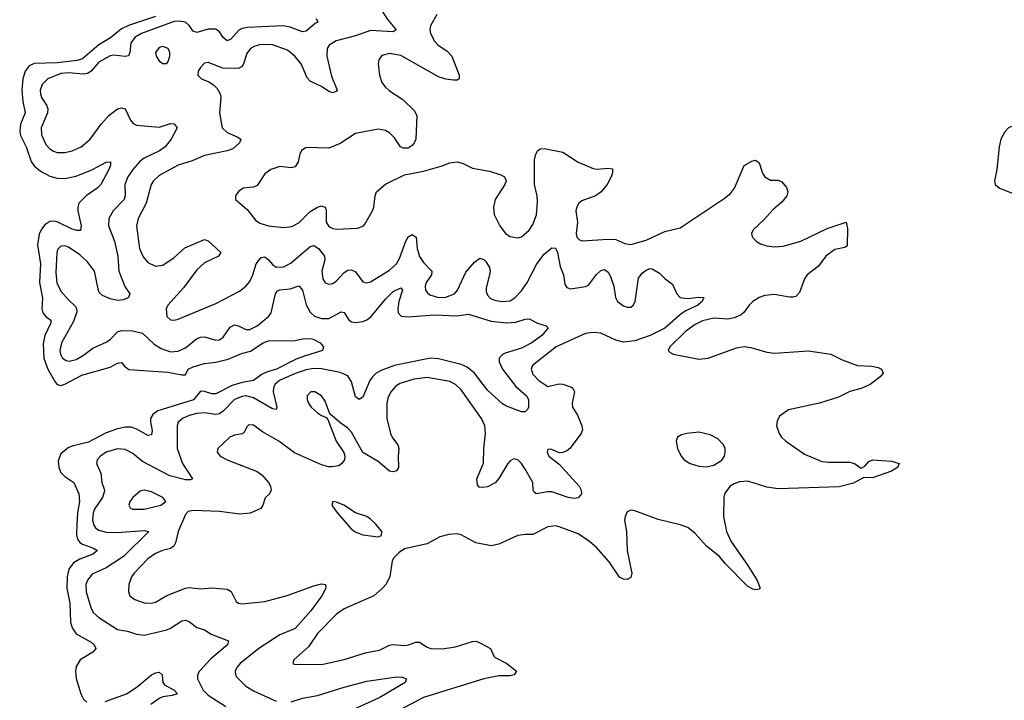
# Model space of a CAD drawing. Header units: inches. Extents: x 1449094 to 1618372, y 389908 to 534307.
# Tile 435 of 494: x 1590511 to 1595728, y 485375 to 488983. Entities that reach past the tile are written whole.
import ezdxf

# ---------------------------------------------------------------- set-up
doc = ezdxf.new("R2010")
doc.units = ezdxf.units.IN
doc.header["$MEASUREMENT"] = 0
doc.layers.add('B5498', color=7, linetype='Continuous')

msp = doc.modelspace()

# ---------------------------------------------------------------- linework, layer by layer
at = {"layer": 'B5498', "color": 5}
for points, elevation in [([(1592418.3, 489050), (1592461.9, 488981.9), (1592506.4, 488930), (1592490, 488919.1), (1592370, 488925.3), (1592290, 488898.1), (1592188.9, 488871.1), (1592151.6, 488848.4), (1592140.2, 488830), (1592139.1, 488790), (1592164.2, 488684.2), (1592193.1, 488610), (1592190, 488603.7), (1592170, 488595.1), (1592150, 488602.6), (1592109.9, 488629.9), (1592050, 488658), (1592035.2, 488675.2), (1592002.1, 488750), (1591969.8, 488790), (1591930, 488820.9), (1591850, 488849.2), (1591788.4, 488851.6), (1591756.5, 488843.5), (1591734, 488830), (1591715.3, 488804.7), (1591695.5, 488744.5), (1591687.1, 488733), (1591670, 488723.7), (1591587.2, 488727.2), (1591510, 488756.9), (1591490, 488753.3), (1591468.4, 488730), (1591456.4, 488710), (1591455.5, 488690), (1591474, 488670), (1591514.2, 488654.2), (1591538.6, 488638.6), (1591557.9, 488617.9), (1591573, 488590), (1591576.5, 488570), (1591570.2, 488490), (1591584.8, 488410), (1591610, 488384.6), (1591662.7, 488362.7), (1591682.4, 488350), (1591676.5, 488330), (1591641.1, 488298.9), (1591611.1, 488288.9), (1591490, 488264.1), (1591425, 488235), (1591350, 488211.3), (1591250, 488157.5), (1591219.3, 488130), (1591207, 488110), (1591182.2, 488010), (1591139.8, 487930), (1591130.8, 487890), (1591145.5, 487770), (1591166.1, 487726), (1591190, 487696.5), (1591230, 487676.1), (1591270, 487681.5), (1591330, 487723.6), (1591385.4, 487774.6), (1591490, 487818.9), (1591510, 487810.3), (1591577.1, 487750), (1591563.8, 487730), (1591490, 487694), (1591450, 487657.8), (1591378.5, 487561.5), (1591295.3, 487470), (1591287.2, 487450), (1591290.4, 487410), (1591310, 487392), (1591330, 487390.3), (1591350, 487395.8), (1591550, 487478.9), (1591676.4, 487543.6), (1591709.7, 487570), (1591730, 487595.3), (1591746, 487630), (1591763.8, 487690), (1591790, 487722.7), (1591810, 487725.5), (1591830, 487710.3), (1591850, 487684.9), (1591870, 487672.1), (1591910, 487673.4), (1591950, 487695.2), (1592050, 487781.5), (1592070, 487786.2), (1592095, 487770), (1592126.3, 487730), (1592127.8, 487710), (1592112.2, 487650), (1592117.3, 487610), (1592130, 487588.9), (1592150, 487581.5), (1592170, 487585.5), (1592190, 487598.9), (1592230, 487642.6), (1592250, 487654.9), (1592270, 487657.4), (1592290, 487646.7), (1592330, 487594), (1592350, 487589), (1592370, 487594), (1592470, 487656.3), (1592508, 487690), (1592522.9, 487717.2), (1592556.8, 487810), (1592570, 487831.6), (1592590, 487844.9), (1592611.4, 487831.4), (1592617.2, 487770), (1592630, 487728), (1592650, 487696.3), (1592694.9, 487650), (1592692.4, 487630), (1592664.1, 487590), (1592659.8, 487570), (1592662.3, 487550), (1592670, 487536.5), (1592685, 487525), (1592730, 487511.1), (1592770, 487512), (1592814.7, 487530), (1592831.5, 487550), (1592874.9, 487645.1), (1592921.6, 487698.4), (1592950, 487718.4), (1592970, 487712.2), (1592981.8, 487701.9), (1593000.5, 487670), (1593003.7, 487650), (1593000.8, 487630), (1592982.4, 487562.4), (1592982.9, 487542.8), (1592990, 487523.1), (1593006.1, 487506.1), (1593034.4, 487494.4), (1593070, 487488.9), (1593110, 487493.9), (1593137.4, 487510), (1593170, 487545.4), (1593199.9, 487590), (1593250.5, 487690), (1593290, 487741.1), (1593330, 487774.4), (1593350, 487771.7), (1593361.3, 487750), (1593374.3, 487674.3), (1593393.4, 487630), (1593400.6, 487580.6), (1593410, 487564.4), (1593430, 487556.5), (1593510, 487569.2), (1593524.4, 487575.6), (1593567.3, 487632.7), (1593590, 487653.8), (1593610, 487659), (1593630, 487644.9), (1593642.3, 487622.3), (1593660.2, 487570), (1593668.3, 487510), (1593679.6, 487490), (1593710, 487466.8), (1593730, 487458.8), (1593750, 487459.6), (1593761.7, 487470), (1593772.8, 487490), (1593790, 487613), (1593810, 487640.3), (1593830, 487656), (1593850, 487663.8), (1593863, 487663), (1593900.5, 487640.5), (1593931.3, 487610), (1593970, 487581), (1593992.4, 487530), (1594011.5, 487511.5), (1594050, 487505.8), (1594110, 487512.9), (1594136, 487510), (1594128, 487490), (1594103.7, 487470), (1594040.2, 487439.8), (1594016.7, 487423.3), (1593930, 487347.8), (1593852.3, 487310), (1593770, 487281.1), (1593710, 487274.5), (1593670, 487285.4), (1593590, 487320.9), (1593550, 487325.9), (1593510, 487319.2), (1593354, 487250), (1593228.1, 487150), (1593222.2, 487130), (1593230, 487104.6), (1593262.8, 487070), (1593310, 487038.5), (1593367.4, 487052.6), (1593390, 487050.9), (1593435.1, 487035.1), (1593442.2, 487030), (1593450.8, 487010.8), (1593438, 486950), (1593439.5, 486930), (1593466.4, 486886.4), (1593490.4, 486830), (1593492.7, 486810), (1593486, 486790), (1593425.8, 486710), (1593410, 486697.4), (1593390, 486688.9), (1593370, 486686.9), (1593330, 486704.2), (1593314, 486706), (1593310, 486705.2), (1593306.4, 486690), (1593314.4, 486670), (1593370, 486626.7), (1593476.5, 486510), (1593487, 486490), (1593488.7, 486470), (1593470, 486448.7), (1593450, 486445.2), (1593417.2, 486450), (1593330, 486479.8), (1593310, 486481.1), (1593248.7, 486470), (1593238, 486478), (1593232.3, 486490), (1593229.7, 486530), (1593190, 486600.5), (1593170, 486631.1), (1593150, 486649.7), (1593130, 486655.1), (1593110, 486645.1), (1593096.9, 486630), (1593050, 486551.3), (1593030, 486528.4), (1592990, 486507.4), (1592963.1, 486503.1), (1592945.5, 486505.5), (1592937.4, 486517.4), (1592934.3, 486550), (1592968.2, 486631.8), (1592969.9, 486710), (1592979.6, 486790), (1592975.9, 486830), (1592959, 486870), (1592850, 487020.4), (1592821.1, 487050), (1592790, 487065.3), (1592670, 487085.9), (1592601.6, 487078.4), (1592525.2, 487054.8), (1592501.9, 487038.1), (1592477.5, 487010), (1592462.3, 486977.7), (1592456.6, 486950), (1592456.1, 486870), (1592475.2, 486790), (1592486.8, 486766.8), (1592515.5, 486730), (1592520.2, 486710), (1592515.8, 486670), (1592517.8, 486610), (1592508.2, 486591.8), (1592490, 486586), (1592470, 486590.8), (1592410, 486641), (1592329.8, 486689.8), (1592270, 486796.9), (1592250, 486818.7), (1592207.5, 486847.5), (1592154.8, 486894.8), (1592130, 486962), (1592110, 486989.2), (1592075.3, 487010), (1592054, 487010), (1592034.8, 486990), (1592034, 486970), (1592040.7, 486950), (1592054.8, 486930), (1592090, 486899.1), (1592110, 486884.9), (1592134.8, 486874.8), (1592144, 486864), (1592188.8, 486750), (1592229.1, 486689.1), (1592234.3, 486670), (1592231.4, 486650), (1592218.7, 486630), (1592201.8, 486618.2), (1592167.6, 486612.4), (1592147.2, 486612.8), (1592110, 486624.3), (1591967.9, 486687.9), (1591883.5, 486750), (1591797.9, 486797.9), (1591750, 486834.8), (1591724.5, 486835.5), (1591714, 486826), (1591702.2, 486797.8), (1591692, 486788), (1591650, 486780.3), (1591625.3, 486770), (1591560.5, 486710), (1591558, 486690), (1591573.4, 486670), (1591610.2, 486650.2), (1591770, 486587.9), (1591794.9, 486570), (1591830.3, 486530), (1591840.3, 486510), (1591843.1, 486490), (1591835.5, 486470), (1591811.7, 486448.3), (1591799.6, 486410), (1591788.4, 486391.6), (1591732.3, 486367.7), (1591677.8, 486362.2), (1591570, 486376.4), (1591430, 486380.9), (1591403.2, 486376.8), (1591390, 486360.9), (1591350.9, 486270), (1591336.3, 486210), (1591327.4, 486192.6), (1591310, 486181.1), (1591267, 486170), (1591230, 486154.1), (1591190, 486125.4), (1591117.1, 486050), (1591103.5, 486030), (1591090.2, 485990.2), (1591086.9, 485950), (1591094, 485930), (1591120.5, 485910), (1591170, 485893), (1591210, 485891.1), (1591230, 485896.2), (1591290, 485931.8), (1591390, 485970.2), (1591410, 485974), (1591470, 485967.3), (1591530, 485972.5), (1591610, 485964.4), (1591631.7, 485951.7), (1591659, 485899), (1591670, 485890.4), (1591690, 485887.7), (1591810, 485899.8), (1591929.3, 485930.7), (1592070, 485982.6), (1592110, 485992.3), (1592130.8, 485990), (1592133.4, 485970), (1592112.1, 485930), (1592054.2, 485850), (1591970, 485756.5), (1591890, 485723), (1591778.2, 485650), (1591679.6, 485570), (1591662.3, 485550), (1591653.4, 485530), (1591654.4, 485510), (1591660.5, 485500.5), (1591708.7, 485450), (1591750, 485426.3), (1591870.8, 485370.8)], 460), ([(1591230, 489000.7), (1591087.2, 488952.8), (1591050, 488935.7), (1590992.6, 488887.4), (1590930, 488849.9), (1590843.7, 488776.3), (1590813.2, 488766.8), (1590710, 488754.9), (1590588.2, 488751.8), (1590560.8, 488739.2), (1590540.3, 488710), (1590528.1, 488670), (1590523.3, 488610), (1590527.1, 488550), (1590540.1, 488490), (1590515.6, 488430), (1590511.2, 488390), (1590514.7, 488370), (1590545.1, 488310), (1590571.5, 488231.5), (1590587.9, 488207.9), (1590620.9, 488180.9), (1590670, 488154.2), (1590710, 488143.4), (1590750, 488141.4), (1590810, 488153.9), (1590893.2, 488186.8), (1590970, 488228.5), (1590992.4, 488230), (1590991.7, 488211.7), (1590983.9, 488190), (1590941.8, 488110), (1590920.8, 488090), (1590864, 488050), (1590825.1, 488010), (1590818.8, 487990), (1590818.6, 487970), (1590836.6, 487890), (1590833.6, 487866.4), (1590814, 487866), (1590790, 487873.4), (1590710, 487911.4), (1590690, 487915.8), (1590670, 487912.7), (1590644.3, 487895.7), (1590626.2, 487873.8), (1590614, 487846), (1590605.6, 487790), (1590622.3, 487690), (1590616, 487590), (1590632.8, 487507.2), (1590629.3, 487450), (1590633.4, 487430), (1590650, 487410.1), (1590675.8, 487390), (1590676.8, 487376.8), (1590645.1, 487310), (1590635.7, 487264.3), (1590639.7, 487190), (1590659.4, 487130), (1590700.1, 487060.1), (1590710, 487049.2), (1590730, 487044.8), (1590750, 487051.3), (1590840.5, 487099.5), (1590990, 487141), (1591030, 487163.5), (1591050, 487165.5), (1591066.1, 487146.1), (1591090, 487128.8), (1591295.6, 487115.6), (1591370, 487100.4), (1591390, 487100.3), (1591403.7, 487130), (1591430, 487144), (1591490, 487161.5), (1591550, 487167.7), (1591616.7, 487183.3), (1591685.9, 487214), (1591733.6, 487226.4), (1591801.5, 487270), (1591830, 487280.6), (1591970, 487283.1), (1592010, 487291.5), (1592050, 487293.2), (1592066, 487290), (1592104, 487270), (1592120.7, 487250), (1592114.8, 487230), (1592019.6, 487200.4), (1591976.7, 487183.3), (1591872.3, 487130), (1591823.4, 487116.6), (1591795.8, 487104.2), (1591750, 487069.9), (1591690, 487060.9), (1591636.3, 487043.7), (1591550, 486999.5), (1591530, 486999.7), (1591490, 487013.2), (1591470, 487013.6), (1591431.3, 486968.7), (1591243, 486910), (1591215.8, 486890), (1591205.1, 486870), (1591204.4, 486850), (1591213.8, 486806.2), (1591210, 486783.1), (1591190, 486778.7), (1591132.2, 486812.2), (1591102.6, 486822.6), (1591070, 486823.6), (1591030, 486815.2), (1590970, 486793.1), (1590876.5, 486743.5), (1590794.7, 486725.3), (1590770, 486715.2), (1590730, 486681.7), (1590714.7, 486645.3), (1590718.5, 486610), (1590730, 486583.2), (1590750, 486561.5), (1590798.7, 486530), (1590825, 486470), (1590828, 486430), (1590817.6, 486370), (1590813.8, 486310), (1590813, 486253), (1590817.9, 486230), (1590830, 486212.3), (1590843.3, 486203.3), (1590902.7, 486182.7), (1590923.7, 486170), (1590898, 486150), (1590830, 486124.1), (1590796.5, 486103.5), (1590772.1, 486070), (1590761.9, 486030), (1590761.7, 485970), (1590777.2, 485890), (1590780.9, 485790), (1590790, 485759.1), (1590810, 485728.2), (1590890, 485683.3), (1590906.3, 485670), (1590914.5, 485650), (1590899.6, 485630), (1590831.1, 485590), (1590810, 485555.6), (1590806.3, 485530), (1590809.6, 485490.4), (1590834.5, 485410), (1590850, 485382.2), (1590866.5, 485366.5)], 420), ([(1592082.8, 488990), (1592090.6, 488970), (1592076.4, 488963.6), (1592030, 488922.7), (1592010, 488919.2), (1591944.5, 488944.5), (1591909.9, 488949.9), (1591718.4, 488941.5), (1591690, 488936.4), (1591672, 488928), (1591630, 488879.8), (1591610, 488871.7), (1591590, 488888.9), (1591570, 488918.2), (1591550, 488933.8), (1591510, 488933.2), (1591450, 488915.7), (1591430, 488923.1), (1591410, 488953.1), (1591389.9, 488969.9), (1591356, 488976), (1591330, 488974.1), (1591156.9, 488910), (1591122.5, 488890), (1591099.2, 488860.8), (1591095.5, 488810), (1591087.9, 488792.1), (1591070, 488789), (1591010, 488795), (1590990, 488790.9), (1590930, 488758.2), (1590889.4, 488710.6), (1590870, 488697.5), (1590850, 488695.2), (1590770, 488701.4), (1590730, 488697.4), (1590659.6, 488670), (1590630, 488638.9), (1590620.2, 488610), (1590620.6, 488590), (1590627, 488570), (1590654, 488530), (1590661, 488510), (1590658, 488490), (1590625, 488410), (1590626.7, 488373.3), (1590650, 488321.1), (1590670, 488298.5), (1590690, 488285.9), (1590710, 488279.8), (1590750, 488279.1), (1590790, 488288.7), (1590836.4, 488310), (1590884.2, 488350), (1590943.5, 488430), (1590983.9, 488476.1), (1591030, 488510.9), (1591050, 488516.5), (1591070.1, 488510.1), (1591099.1, 488450), (1591113.2, 488433.2), (1591130, 488423.8), (1591250, 488413.2), (1591310, 488432.4), (1591330, 488431.8), (1591344.9, 488410), (1591313.5, 488350), (1591282, 488310), (1591251.9, 488288.1), (1591170, 488248.5), (1591148.2, 488231.8), (1591110.8, 488190), (1591084.3, 488150), (1591068.8, 488110), (1591070.1, 488050), (1591064.5, 488030), (1591006, 487970), (1590982.8, 487930), (1590981.1, 487890), (1591014.1, 487810), (1591030.8, 487730), (1591036.8, 487650), (1591068.9, 487568.9), (1591094.4, 487530), (1591087.3, 487510), (1591061.2, 487498.8), (1591030, 487494.7), (1590990, 487503.6), (1590950, 487522), (1590934.7, 487534.7), (1590928.3, 487548.3), (1590906.9, 487650), (1590870, 487700.3), (1590830, 487737.1), (1590770, 487776.8), (1590750, 487784.2), (1590730, 487782.3), (1590713, 487767), (1590707.7, 487750), (1590702.7, 487642.7), (1590708.1, 487588.1), (1590730, 487544.6), (1590770, 487497.6), (1590805, 487464.9), (1590812.4, 487452.4), (1590814.5, 487434.5), (1590797, 487383), (1590732.1, 487270), (1590723.8, 487230), (1590727, 487210), (1590738.8, 487190), (1590757.3, 487177.3), (1590773.2, 487173.2), (1590810, 487181.6), (1590850, 487204.3), (1590897.9, 487242.1), (1590970, 487274.5), (1590992.8, 487290), (1591030, 487329.2), (1591050, 487335.6), (1591110, 487333.4), (1591162.5, 487322.5), (1591224, 487264), (1591261, 487241), (1591310, 487223), (1591350, 487226.5), (1591390, 487243.2), (1591448.6, 487291.4), (1591470, 487300.4), (1591490, 487301.7), (1591550, 487283.9), (1591570, 487286), (1591590, 487300.9), (1591626.9, 487353.1), (1591650, 487365.2), (1591670, 487361.1), (1591710, 487340.7), (1591730, 487341.6), (1591770, 487360.2), (1591829.8, 487410), (1591843.1, 487430), (1591866, 487530), (1591875.2, 487544.8), (1591890, 487552.1), (1591943.7, 487556.3), (1591990, 487572.3), (1592009, 487549), (1592030, 487472), (1592050, 487432.7), (1592072.4, 487412.4), (1592110, 487399.8), (1592150, 487400.1), (1592214.1, 487434.1), (1592230, 487431.7), (1592253.8, 487393.8), (1592270, 487382), (1592290, 487378.1), (1592330, 487382.8), (1592350, 487391.6), (1592372.7, 487410), (1592450, 487502.7), (1592490, 487543.2), (1592530, 487562), (1592540.3, 487550), (1592519.8, 487490), (1592514, 487450), (1592516, 487430), (1592532, 487412), (1592570, 487408), (1592710, 487418.1), (1592825.6, 487414.4), (1592890, 487423.2), (1593010, 487385.8), (1593090, 487376.6), (1593140.9, 487379.1), (1593190, 487395.3), (1593210, 487397.1), (1593255.2, 487375.2), (1593301, 487361), (1593310.7, 487350), (1593278.7, 487310), (1593225.7, 487270), (1593170, 487242.8), (1593084.1, 487215.9), (1593070, 487209), (1593051.8, 487190), (1593051.4, 487170), (1593070.1, 487130), (1593139.8, 487039.8), (1593195.8, 486990), (1593207.2, 486970), (1593206.4, 486930), (1593202.4, 486917.6), (1593190, 486904.5), (1593170, 486904.2), (1593090, 486934.5), (1593070, 486947.3), (1592990, 487019.8), (1592921.5, 487110), (1592881.6, 487141.6), (1592850, 487155.6), (1592730, 487186.1), (1592690, 487189.1), (1592670, 487186.1), (1592497.4, 487150), (1592430, 487126), (1592400.9, 487110), (1592379.8, 487090), (1592366.8, 487070), (1592330, 486982.3), (1592310, 486969.8), (1592290, 486983.5), (1592270, 487064.4), (1592250, 487095.7), (1592210, 487112.8), (1592110, 487132.5), (1592070, 487133.6), (1592030, 487127.3), (1591970, 487107.3), (1591887.1, 487070), (1591863.5, 487050), (1591855.4, 487030), (1591854.8, 487010), (1591874.3, 486930), (1591870, 486917), (1591850, 486920.3), (1591750, 486978.3), (1591710, 486988.8), (1591690, 486986.5), (1591650, 486969.2), (1591590, 486908.9), (1591570, 486894.8), (1591550, 486891.2), (1591490, 486899.3), (1591450, 486896.2), (1591410, 486886.1), (1591373.4, 486870), (1591360.8, 486859.2), (1591351.5, 486850), (1591346.4, 486830), (1591346.2, 486710), (1591374.4, 486630), (1591427.3, 486550), (1591416.3, 486543.7), (1591390, 486544.5), (1591306, 486566), (1591161.1, 486641.1), (1591110, 486683.5), (1591070, 486704.5), (1591030, 486707.7), (1590968.7, 486690), (1590938.9, 486670), (1590921.7, 486650), (1590918.7, 486630), (1590940.4, 486580.4), (1590946, 486530), (1590959.7, 486490), (1590959.2, 486479.2), (1590950.1, 486450), (1590910, 486392.7), (1590901.2, 486370), (1590896.8, 486330), (1590903.3, 486303.3), (1590912.3, 486290), (1590930, 486277.6), (1590970, 486266.8), (1591025.8, 486265.8), (1591170, 486275), (1591196.3, 486270), (1591061.4, 486138.6), (1590970, 486078.2), (1590895.7, 486044.3), (1590870, 486012.6), (1590861.7, 485990), (1590863.5, 485950), (1590888.1, 485868.1), (1590901.2, 485841.2), (1590930, 485813.6), (1591030, 485751.1), (1591081.7, 485741.7), (1591130, 485725.7), (1591170, 485721.5), (1591290, 485749.3), (1591310, 485757.7), (1591370, 485797.5), (1591390, 485800.7), (1591410, 485793.4), (1591450, 485761.5), (1591490, 485749.1), (1591525.4, 485725.4), (1591618, 485690), (1591611.6, 485670), (1591524.5, 485595.5), (1591464.5, 485530), (1591452.6, 485510), (1591452.7, 485490), (1591484.2, 485430), (1591510, 485402.5), (1591602.9, 485342.9)], 440), ([(1592722, 489010), (1592687.3, 488950), (1592684.5, 488930), (1592688.4, 488910), (1592708.4, 488870), (1592726, 488850), (1592776.7, 488816.7), (1592801.2, 488790), (1592839.5, 488690), (1592839.3, 488670), (1592830, 488663), (1592810, 488662), (1592770, 488667.3), (1592730, 488679.8), (1592530, 488794.2), (1592470, 488804.4), (1592430, 488793.3), (1592414.9, 488770), (1592410.4, 488749.7), (1592417.2, 488690), (1592430.2, 488650), (1592446.9, 488626.9), (1592470, 488606), (1592540.7, 488560.7), (1592601.3, 488501.3), (1592615.5, 488475.5), (1592610.3, 488350), (1592602, 488330), (1592590, 488315.6), (1592570, 488303), (1592542.5, 488302.5), (1592529.8, 488309.8), (1592497.1, 488357.1), (1592470, 488383.8), (1592450, 488395.2), (1592410, 488403.4), (1592290, 488379.8), (1592210, 488327), (1592150, 488303.1), (1592030, 488306.3), (1592004.9, 488290), (1591996, 488270), (1591987.6, 488230), (1591970, 488204), (1591950, 488197.3), (1591890, 488205.3), (1591841.6, 488190), (1591810, 488166), (1591770, 488103.6), (1591750, 488095.8), (1591696, 488090), (1591670, 488073.3), (1591654.9, 488050), (1591655.5, 488030), (1591716.5, 487976.5), (1591760.2, 487920.2), (1591784.2, 487904.2), (1591830, 487890.2), (1591910, 487882), (1591953.4, 487886.6), (1591990, 487906), (1592050, 487966.4), (1592090, 487990.2), (1592110, 487996.9), (1592129, 487989), (1592135.3, 487975.3), (1592134.3, 487910), (1592150, 487886.7), (1592170, 487875.8), (1592190, 487873.4), (1592301.5, 487878.5), (1592331.1, 487888.9), (1592340.5, 487899.5), (1592381.4, 487970), (1592387.8, 487990), (1592394, 488050), (1592402.2, 488070), (1592449.2, 488110.8), (1592550, 488161.5), (1592650, 488179.6), (1592750, 488208), (1592790, 488224), (1592830, 488229), (1592860.2, 488220.2), (1592910, 488195.6), (1592999.7, 488179.7), (1593061.3, 488161.3), (1593080.7, 488150), (1593088, 488130), (1593081.6, 488110), (1593030.3, 488029.7), (1593022, 487990), (1593025.7, 487950), (1593054.6, 487890), (1593085.3, 487850), (1593110, 487833.4), (1593150, 487827.2), (1593170, 487832.2), (1593210, 487868.5), (1593230, 487897.1), (1593249.7, 487949.7), (1593255.2, 488015.2), (1593252.7, 488050), (1593239.1, 488110), (1593239.4, 488240.6), (1593246.3, 488270), (1593257, 488290), (1593270, 488299.5), (1593290, 488301.1), (1593390, 488280.6), (1593470, 488228.8), (1593550, 488194.9), (1593570, 488191.7), (1593630, 488197), (1593651.9, 488191.9), (1593652.4, 488172.4), (1593645.7, 488150), (1593623.6, 488110), (1593591.7, 488070), (1593563, 488050), (1593490, 488023.5), (1593473.4, 488010), (1593464.7, 487995.3), (1593458, 487970), (1593466, 487910), (1593460.2, 487850), (1593463.6, 487830), (1593476.7, 487816.7), (1593491.3, 487811.3), (1593630, 487819.8), (1593670, 487817.7), (1593717.2, 487797.2), (1593750, 487791.2), (1593830, 487813.9), (1593930, 487859.8), (1594010, 487880.1), (1594244.7, 488035.3), (1594277.4, 488062.6), (1594298, 488090), (1594349.6, 488210.4), (1594390, 488234), (1594410, 488238.8), (1594430, 488224.7), (1594446.7, 488170), (1594459.3, 488150), (1594490, 488133.4), (1594530, 488132.7), (1594550, 488123), (1594573.5, 488093.5), (1594580.8, 488070), (1594575.2, 488050), (1594550, 488016.4), (1594503.1, 487976.9), (1594456.1, 487923.9), (1594397.6, 487870), (1594388, 487850), (1594392.3, 487832.3), (1594413, 487810), (1594436, 487796), (1594470, 487784.7), (1594510, 487779.3), (1594556.4, 487783.6), (1594650, 487808.7), (1594790, 487876.3), (1594890, 487910.6), (1594896.7, 487876.7), (1594896.1, 487783.9), (1594883.7, 487776.3), (1594830, 487765), (1594782.8, 487730), (1594743.6, 487676.4), (1594683.2, 487630), (1594670, 487609.6), (1594642.3, 487537.7), (1594624, 487516), (1594610, 487511.7), (1594590, 487512.9), (1594510, 487526.6), (1594459.2, 487520.8), (1594430, 487510.8), (1594396.5, 487490), (1594376.1, 487470), (1594348.7, 487431.3), (1594330, 487416.8), (1594297.7, 487402.3), (1594263.4, 487396.6), (1594190, 487402), (1594130, 487386.9), (1594090, 487367.8), (1594039.7, 487330), (1593955.3, 487250), (1593948, 487230), (1593958.7, 487218.7), (1593976, 487210), (1594110, 487184.2), (1594159.3, 487190), (1594310, 487243.2), (1594349.8, 487250.2), (1594385.2, 487245.2), (1594470, 487221.3), (1594510, 487216.5), (1594690, 487228.4), (1594810, 487210.5), (1594870, 487180.5), (1594950, 487150.5), (1595026.9, 487146.9), (1595059.5, 487139.5), (1595078, 487130), (1595086, 487110), (1595070.7, 487090), (1595017.3, 487050), (1594970, 487028.6), (1594910, 487013), (1594850, 486982.4), (1594750, 486950.6), (1594584.3, 486915.7), (1594538, 486882), (1594524.2, 486855.8), (1594521.7, 486830), (1594536.2, 486790), (1594548.4, 486770), (1594570, 486748.4), (1594670, 486680.3), (1594761.2, 486641.2), (1594797.1, 486637.1), (1594910, 486637.6), (1594934.9, 486630), (1594970, 486605.5), (1594990, 486616.4), (1595010, 486642), (1595030, 486651.1), (1595130, 486643.8), (1595172, 486630), (1595162.8, 486610), (1595130.8, 486590), (1595030, 486555.6), (1594983.9, 486556.1), (1594930, 486526), (1594853.4, 486506.6), (1594530, 486497.2), (1594470, 486506), (1594370, 486537.7), (1594325.8, 486534.2), (1594296.4, 486523.6), (1594276.5, 486510), (1594246.9, 486473.1), (1594242, 486450), (1594239.8, 486350), (1594256.8, 486270), (1594278.8, 486218.8), (1594368.9, 486090), (1594418.9, 486010), (1594434, 485970), (1594430, 485965.2), (1594410, 485961.6), (1594395.2, 485964.8), (1594370, 485978.7), (1594250, 486101), (1594218.7, 486138.7), (1594150, 486192.4), (1594090, 486260.4), (1594051.2, 486291.2), (1594010, 486306.4), (1593893.6, 486333.6), (1593770, 486380.5), (1593750, 486382.9), (1593730, 486374.5), (1593718.7, 486350), (1593716, 486330), (1593726.2, 486270), (1593730.1, 486170), (1593754.4, 486050), (1593750, 486026), (1593730, 486016.3), (1593710, 486018.5), (1593690, 486027.9), (1593635, 486110), (1593570, 486184.2), (1593530, 486217.2), (1593470, 486257.1), (1593370, 486295.8), (1593350, 486299.8), (1593310, 486295.3), (1593230, 486254.6), (1593190, 486254.8), (1593151.5, 486248.5), (1593050, 486202.4), (1593010, 486194.8), (1592929, 486210), (1592850, 486252.6), (1592830, 486257.3), (1592785.8, 486254.2), (1592738, 486242), (1592670, 486204.7), (1592550, 486177.6), (1592521.2, 486158.8), (1592493, 486130), (1592485.3, 486114.7), (1592472.4, 486030), (1592451.3, 485990), (1592434.4, 485970), (1592387.2, 485930), (1592230, 485860.6), (1592190, 485833), (1592089.4, 485730), (1592041.1, 485658.9), (1591963, 485590), (1591958, 485570), (1591966.4, 485566.4), (1592110, 485564.5), (1592230, 485591.6), (1592348.4, 485628.4), (1592418.3, 485641.7), (1592470, 485667.5), (1592488.6, 485671.4), (1592550, 485666.4), (1592571, 485669), (1592610, 485684.5), (1592630, 485683.9), (1592670, 485656.6), (1592690, 485650.1), (1592750, 485648.1), (1592820.8, 485659.2), (1592910, 485687.7), (1592930, 485688.2), (1592950, 485680.2), (1593006.4, 485650), (1593022.8, 485610), (1593030, 485603.2), (1593091.7, 485570), (1593143, 485530), (1593130.7, 485510), (1593110, 485505.5), (1593050, 485504.5), (1592970, 485489.5), (1592651.7, 485390), (1592479.4, 485300.6)], 480), ([(1590964.2, 485370), (1591077.8, 485410), (1591132.9, 485447.1), (1591210, 485510.9), (1591230, 485521.2), (1591250, 485524.4), (1591266, 485510), (1591270.3, 485470), (1591278.3, 485458.3), (1591330.3, 485430), (1591348, 485410), (1591319.3, 485400.7), (1591270, 485393.3), (1591250, 485384.5), (1591206.7, 485353.3)], 420), ([(1591950, 485367), (1592010, 485386.7), (1592090, 485400.5), (1592230, 485445.4), (1592350, 485476.3), (1592510, 485499.5), (1592538.3, 485498.3), (1592561, 485490), (1592554, 485470), (1592419, 485390), (1591970, 485186.3)], 460)]:
    msp.add_lwpolyline(points, dxfattribs=dict(at, elevation=elevation))
for points, elevation in [([(1591270, 488841.1), (1591250, 488835.4), (1591230.4, 488810), (1591234.4, 488790), (1591250, 488764.9), (1591270, 488750.7), (1591290, 488750.8), (1591298.3, 488761.7), (1591307.6, 488790), (1591306, 488810), (1591297.6, 488830)], 460), ([(1595790, 488426.6), (1595750, 488409.3), (1595730.4, 488389.6), (1595710.4, 488350), (1595701.3, 488310), (1595688.7, 488190), (1595677.1, 488130), (1595679.1, 488110), (1595702.8, 488090), (1595790, 488056.3), (1595810, 488059.1), (1595830, 488074), (1595842, 488090), (1595859.7, 488130), (1595857.7, 488230), (1595875.4, 488330), (1595875.6, 488370), (1595869.3, 488390), (1595850, 488409.3), (1595810, 488426)], 520), ([(1594110, 486796.5), (1594046, 486790), (1594017.8, 486782.2), (1593997.1, 486770), (1593990.3, 486749.7), (1593996.5, 486710), (1594015.5, 486670), (1594032.8, 486650), (1594063.7, 486630), (1594110, 486616.6), (1594150, 486613.9), (1594190, 486622), (1594231.9, 486648.1), (1594245, 486670), (1594249.8, 486690), (1594249, 486710), (1594239.8, 486730), (1594210, 486761.6), (1594170, 486783.5)], 480), ([(1591170, 486489.7), (1591150, 486483.5), (1591110.3, 486450), (1591094.9, 486430), (1591088.9, 486410), (1591096.5, 486396.5), (1591108.5, 486388.5), (1591170, 486388.8), (1591259.3, 486410), (1591286, 486430), (1591269.5, 486450), (1591210, 486479.8)], 460), ([(1592170, 486428.7), (1592166, 486410), (1592190, 486374.9), (1592266.4, 486286.4), (1592288.3, 486268.3), (1592330, 486252.2), (1592410, 486242.4), (1592429, 486250), (1592429.4, 486270), (1592398.4, 486310), (1592370, 486335.6), (1592350, 486349.5), (1592289.7, 486369.7), (1592229.3, 486410), (1592190, 486425.6)], 480)]:
    msp.add_lwpolyline(points, close=True, dxfattribs=dict(at, elevation=elevation))

doc.saveas('drawing.dxf')
